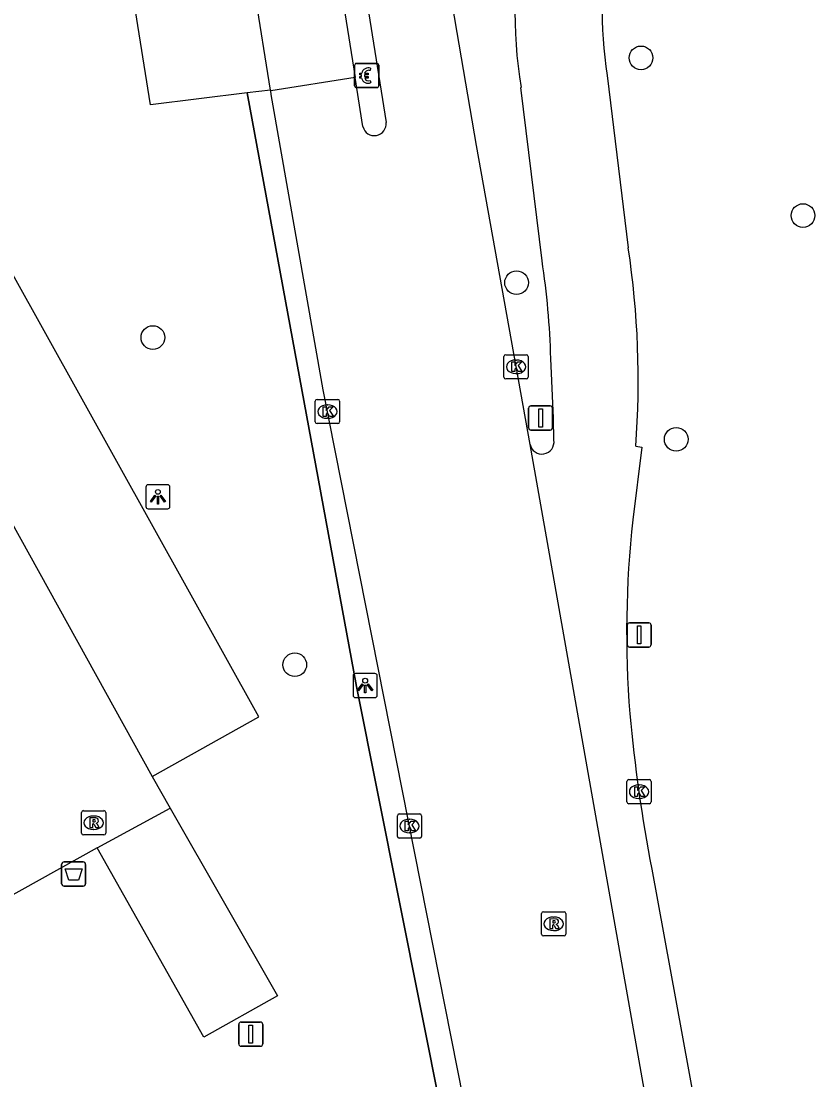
# Model space of a CAD drawing. Extents: x 156414 to 157775, y 382335 to 383765.
# Drawn here: x 157601 to 157633.78, y 382887.82 to 382931.57 of the extents above; entities that cross this region are included whole.
import ezdxf

# ---------------------------------------------------------------- set-up
doc = ezdxf.new("R2010")
doc.units = 0
for name, color, linetype in [('IMGEO_Afvalbak', 7, 'Continuous'), ('IMGEO_Betaalautomaat', 7, 'Continuous'), ('IMGEO_Boom', 7, 'Continuous'), ('IMGEO_Fietspad_gesloten', 7, 'Continuous'), ('IMGEO_Groenvoorziening', 7, 'Continuous'), ('IMGEO_Hek', 7, 'Continuous'), ('IMGEO_Kolk', 7, 'Continuous'), ('IMGEO_Lichtpunt', 7, 'Continuous'), ('IMGEO_Parkeervlak_gesloten', 7, 'Continuous'), ('IMGEO_Rijbaan_lokaal_gesloten', 7, 'Continuous'), ('IMGEO_Rioolput', 7, 'Continuous'), ('IMGEO_Verkeersbordpaal', 7, 'Continuous'), ('IMGEO_Voetpad_open', 7, 'Continuous')]:
    doc.layers.add(name, color=color, linetype=linetype)

msp = doc.modelspace()

# ---------------------------------------------------------------- linework, layer by layer
at = {"layer": 'IMGEO_Afvalbak'}
for p, q in [((157602.668, 382895.927), (157602.668, 382896.727)), ((157602.668, 382896.727), (157602.668, 382895.927)), ((157602.768, 382896.827), (157603.558, 382896.827)), ((157603.558, 382896.827), (157602.768, 382896.827)), ((157603.658, 382896.727), (157603.658, 382895.927)), ((157603.658, 382895.927), (157603.658, 382896.727)), ((157603.558, 382895.827), (157602.768, 382895.827)), ((157602.768, 382895.827), (157603.558, 382895.827))]:
    msp.add_line(p, q, dxfattribs=at)
msp.add_lwpolyline([(157602.811, 382896.541), (157603.515, 382896.541), (157603.366, 382896.071), (157602.96, 382896.071), (157602.811, 382896.541)], dxfattribs=at)
for centre, start, end in [((157602.768, 382896.727), 90, 180), ((157602.768, 382896.727), 90, 180), ((157603.558, 382896.727), 0, 90), ((157603.558, 382896.727), 360, 90), ((157602.768, 382895.927), 180, 270), ((157602.768, 382895.927), 180, 270), ((157603.558, 382895.927), 270, 0), ((157603.558, 382895.927), 270, 0)]:
    msp.add_arc(centre, 0.1, start, end, dxfattribs=at)
at = {"layer": 'IMGEO_Betaalautomaat'}
for p, q in [((157614.767, 382928.903), (157614.767, 382929.744)), ((157614.767, 382929.744), (157614.767, 382928.903)), ((157614.842, 382929.827), (157615.683, 382929.827)), ((157615.683, 382929.827), (157614.842, 382929.827)), ((157615.429, 382929.632), (157615.412, 382929.532)), ((157615.766, 382929.753), (157615.766, 382928.912)), ((157615.766, 382928.912), (157615.766, 382929.753)), ((157615.05, 382929.291), (157615.05, 382929.359)), ((157615.171, 382929.359), (157615.171, 382929.291)), ((157615.416, 382929.126), (157615.438, 382929.039)), ((157615.692, 382928.828), (157614.851, 382928.828)), ((157614.851, 382928.828), (157615.692, 382928.828))]:
    msp.add_line(p, q, dxfattribs=at)
for points in [[(157615.05, 382929.359), (157614.981, 382929.359), (157614.981, 382929.428), (157615.06, 382929.428)], [(157615.055, 382929.222), (157614.981, 382929.222), (157614.981, 382929.291), (157615.05, 382929.291)], [(157615.182, 382929.428), (157615.329, 382929.428), (157615.329, 382929.359), (157615.171, 382929.359)], [(157615.171, 382929.291), (157615.329, 382929.291), (157615.329, 382929.222), (157615.185, 382929.222)]]:
    msp.add_lwpolyline(points, dxfattribs=at)
for centre, radius, start, end in [((157614.845, 382929.75), 0.0779, 92.4484, 184.2845), ((157614.845, 382929.75), 0.0779, 92.4484, 184.2845), ((157615.343, 382929.352), 0.293, 73.014, 165.0139), ((157615.349, 382929.365), 0.179, 69.3236, 159.5683), ((157615.689, 382929.75), 0.0779, 2.4484, 94.2845), ((157615.689, 382929.75), 0.0779, 2.4484, 94.2845), ((157615.316, 382929.277), 0.267, 191.8096, 297.0389), ((157615.349, 382929.292), 0.179, 202.7625, 291.8693), ((157614.845, 382928.906), 0.0779, 182.4484, 274.2845), ((157614.845, 382928.906), 0.0779, 182.4484, 274.2845), ((157615.689, 382928.906), 0.0779, 272.4484, 4.2845), ((157615.689, 382928.906), 0.0779, 272.4484, 4.2845)]:
    msp.add_arc(centre, radius, start, end, dxfattribs=at)
at = {"layer": 'IMGEO_Boom'}
for centre in [(157626.599, 382930.057), (157633.288, 382923.54), (157621.459, 382920.768), (157606.436, 382918.5), (157628.052, 382914.293), (157612.296, 382904.978)]:
    msp.add_circle(centre, 0.489, dxfattribs=at)
at = {"layer": 'IMGEO_Fietspad_gesloten'}
for points in [[(157625.206, 382929.333), (157626.071, 382922.214)], [(157622.512, 382921.674), (157621.641, 382928.83)], [(157623, 382914.256), (157622.978, 382915.162), (157622.872, 382917.634)], [(157626.383, 382914.007), (157626.628, 382913.969), (157626.261, 382910.972)], [(157627.039, 382896.533), (157629.584, 382882.653)]]:
    msp.add_lwpolyline(points, dxfattribs=at)
for centre, radius, start, end in [((157641.701, 382932.016), 20.311, 168.8638, 189.0248), ((157641.734, 382932.015), 16.744, 168.5328, 189.218), ((157589.893, 382916.729), 36.591, 355.7335, 8.6208), ((157589.839, 382916.726), 33.046, 1.5737, 8.6106), ((157622.504, 382914.187), 0.501, 191.7217, 7.9364), ((157668.484, 382906.316), 42.479, 173.7077, 184.5506), ((157690.001, 382908.639), 64.115, 185.09396, 190.88347)]:
    msp.add_arc(centre, radius, start, end, dxfattribs=at)
at = {"layer": 'IMGEO_Groenvoorziening'}
msp.add_lwpolyline([(157610.333, 382928.61), (157606.332, 382928.112), (157601.062, 382961.197), (157600.66, 382962.615)], dxfattribs=at)
at = {"layer": 'IMGEO_Hek'}
msp.add_lwpolyline([(157610.333, 382928.61), (157614.85, 382904.08), (157618.384, 382886.317)], dxfattribs=at)
at = {"layer": 'IMGEO_Kolk'}
for p, q in [((157620.937, 382916.864), (157620.937, 382917.716)), ((157621.012, 382917.79), (157621.864, 382917.79)), ((157621.938, 382917.716), (157621.938, 382916.864)), ((157621.425, 382917.57), (157621.45, 382917.57)), ((157621.864, 382916.79), (157621.012, 382916.79)), ((157621.448, 382917.01), (157621.423, 382917.01)), ((157613.22, 382915.941), (157614.072, 382915.941)), ((157613.145, 382915.015), (157613.145, 382915.867)), ((157613.633, 382915.721), (157613.658, 382915.721)), ((157614.146, 382915.867), (157614.146, 382915.015)), ((157613.656, 382915.161), (157613.631, 382915.161)), ((157614.072, 382914.941), (157613.22, 382914.941)), ((157626.016, 382899.305), (157626.016, 382900.157)), ((157626.091, 382900.231), (157626.943, 382900.231)), ((157627.017, 382900.157), (157627.017, 382899.305)), ((157626.504, 382900.011), (157626.529, 382900.011)), ((157626.527, 382899.451), (157626.502, 382899.451)), ((157626.943, 382899.231), (157626.091, 382899.231)), ((157616.535, 382897.884), (157616.535, 382898.736)), ((157616.61, 382898.81), (157617.462, 382898.81)), ((157617.023, 382898.59), (157617.048, 382898.59)), ((157617.536, 382898.736), (157617.536, 382897.884)), ((157617.046, 382898.03), (157617.021, 382898.03)), ((157617.462, 382897.81), (157616.61, 382897.81))]:
    msp.add_line(p, q, dxfattribs=at)
for points in [[(157620.937, 382916.864), (157620.937, 382917.716)], [(157621.012, 382917.79), (157621.864, 382917.79)], [(157621.938, 382917.716), (157621.938, 382916.864)], [(157621.258, 382917.49), (157621.381, 382917.49), (157621.381, 382917.339), (157621.511, 382917.49), (157621.675, 382917.49), (157621.529, 382917.339), (157621.682, 382917.09), (157621.53, 382917.09), (157621.445, 382917.254), (157621.381, 382917.187), (157621.381, 382917.09), (157621.258, 382917.09), (157621.258, 382917.49)], [(157621.864, 382916.79), (157621.012, 382916.79)], [(157613.22, 382915.941), (157614.072, 382915.941)], [(157613.145, 382915.015), (157613.145, 382915.867)], [(157613.466, 382915.641), (157613.589, 382915.641), (157613.589, 382915.49), (157613.719, 382915.641), (157613.883, 382915.641), (157613.737, 382915.49), (157613.89, 382915.241), (157613.738, 382915.241), (157613.653, 382915.405), (157613.589, 382915.338), (157613.589, 382915.241), (157613.466, 382915.241), (157613.466, 382915.641)], [(157614.146, 382915.867), (157614.146, 382915.015)], [(157614.072, 382914.941), (157613.22, 382914.941)], [(157626.016, 382899.305), (157626.016, 382900.157)], [(157626.091, 382900.231), (157626.943, 382900.231)], [(157627.017, 382900.157), (157627.017, 382899.305)], [(157626.337, 382899.931), (157626.46, 382899.931), (157626.46, 382899.78), (157626.59, 382899.931), (157626.754, 382899.931), (157626.608, 382899.78), (157626.761, 382899.531), (157626.609, 382899.531), (157626.524, 382899.695), (157626.46, 382899.628), (157626.46, 382899.531), (157626.337, 382899.531), (157626.337, 382899.931)], [(157626.943, 382899.231), (157626.091, 382899.231)], [(157616.535, 382897.884), (157616.535, 382898.736)], [(157616.61, 382898.81), (157617.462, 382898.81)], [(157616.856, 382898.51), (157616.979, 382898.51), (157616.979, 382898.359), (157617.109, 382898.51), (157617.273, 382898.51), (157617.127, 382898.359), (157617.28, 382898.11), (157617.128, 382898.11), (157617.043, 382898.274), (157616.979, 382898.207), (157616.979, 382898.11), (157616.856, 382898.11), (157616.856, 382898.51)], [(157617.536, 382898.736), (157617.536, 382897.884)], [(157617.462, 382897.81), (157616.61, 382897.81)]]:
    msp.add_lwpolyline(points, dxfattribs=at)
for centre, start, end in [((157621.014, 382917.714), 91.552, 178.448), ((157621.014, 382917.714), 91.552, 178.448), ((157621.862, 382917.714), 1.552, 88.448), ((157621.862, 382917.714), 1.552, 88.448), ((157621.014, 382916.866), 181.552, 268.448), ((157621.014, 382916.866), 181.552, 268.448), ((157621.862, 382916.866), 271.552, 358.448), ((157621.862, 382916.866), 271.552, 358.448), ((157613.222, 382915.865), 91.552, 178.448), ((157613.222, 382915.865), 91.552, 178.448), ((157614.07, 382915.865), 1.552, 88.448), ((157614.07, 382915.865), 1.552, 88.448), ((157613.222, 382915.017), 181.552, 268.448), ((157613.222, 382915.017), 181.552, 268.448), ((157614.07, 382915.017), 271.552, 358.448), ((157614.07, 382915.017), 271.552, 358.448), ((157626.093, 382900.155), 91.552, 178.448), ((157626.093, 382900.155), 91.552, 178.448), ((157626.941, 382900.155), 1.552, 88.448), ((157626.941, 382900.155), 1.552, 88.448), ((157626.093, 382899.307), 181.552, 268.448), ((157626.093, 382899.307), 181.552, 268.448), ((157626.941, 382899.307), 271.552, 358.448), ((157626.941, 382899.307), 271.552, 358.448), ((157616.612, 382898.734), 91.552, 178.448), ((157616.612, 382898.734), 91.552, 178.448), ((157617.46, 382898.734), 1.552, 88.448), ((157617.46, 382898.734), 1.552, 88.448), ((157616.612, 382897.886), 181.552, 268.448), ((157616.612, 382897.886), 181.552, 268.448), ((157617.46, 382897.886), 271.552, 358.448), ((157617.46, 382897.886), 271.552, 358.448)]:
    msp.add_arc(centre, 0.0765, start, end, dxfattribs=at)
for centre, major_axis, ratio, start_param, end_param in [((157621.424, 382917.29), (-0.387, 0.002), 0.722429, 4.712389, 7.853982), ((157621.449, 382917.29), (-0.39, 0.002), 0.717154, 1.570796, 4.712389), ((157613.632, 382915.441), (-0.387, 0.002), 0.722429, 4.712389, 7.853982), ((157613.657, 382915.441), (-0.39, 0.002), 0.717154, 1.570796, 4.712389), ((157626.503, 382899.731), (-0.387, 0.002), 0.722429, 4.712389, 7.853982), ((157626.528, 382899.731), (-0.39, 0.002), 0.717154, 1.570796, 4.712389), ((157617.022, 382898.31), (-0.387, 0.002), 0.722429, 4.712389, 7.853982), ((157617.047, 382898.31), (-0.39, 0.002), 0.717154, 1.570796, 4.712389)]:
    msp.add_ellipse(centre, major_axis=major_axis, ratio=ratio, start_param=start_param, end_param=end_param, dxfattribs=at)
at = {"layer": 'IMGEO_Lichtpunt'}
for p, q in [((157607.047, 382912.417), (157606.239, 382912.417)), ((157607.047, 382912.417), (157606.239, 382912.417)), ((157606.145, 382912.322), (157606.145, 382911.515)), ((157606.145, 382912.322), (157606.145, 382911.515)), ((157607.141, 382911.515), (157607.141, 382912.322)), ((157607.141, 382911.515), (157607.141, 382912.322)), ((157606.239, 382911.421), (157607.047, 382911.421)), ((157606.239, 382911.421), (157607.047, 382911.421)), ((157614.705, 382904.52), (157614.705, 382903.713)), ((157614.705, 382904.52), (157614.705, 382903.713)), ((157615.607, 382904.615), (157614.799, 382904.615)), ((157615.607, 382904.615), (157614.799, 382904.615)), ((157615.701, 382903.713), (157615.701, 382904.52)), ((157615.701, 382903.713), (157615.701, 382904.52)), ((157614.799, 382903.619), (157615.607, 382903.619)), ((157614.799, 382903.619), (157615.607, 382903.619))]:
    msp.add_line(p, q, dxfattribs=at)
for points in [[(157606.519, 382911.986), (157606.558, 382911.958), (157606.37, 382911.696), (157606.332, 382911.723), (157606.519, 382911.986)], [(157606.731, 382911.958), (157606.769, 382911.985), (157606.956, 382911.723), (157606.917, 382911.695), (157606.731, 382911.958)], [(157606.621, 382911.938), (157606.668, 382911.938), (157606.668, 382911.616), (157606.621, 382911.616), (157606.621, 382911.938)], [(157615.079, 382904.184), (157615.118, 382904.156), (157614.93, 382903.894), (157614.892, 382903.921), (157615.079, 382904.184)], [(157615.181, 382904.136), (157615.228, 382904.136), (157615.228, 382903.814), (157615.181, 382903.814), (157615.181, 382904.136)], [(157615.291, 382904.156), (157615.329, 382904.183), (157615.516, 382903.921), (157615.477, 382903.893), (157615.291, 382904.156)]]:
    msp.add_lwpolyline(points, dxfattribs=at)
for centre in [(157606.644, 382912.12), (157615.204, 382904.318)]:
    msp.add_circle(centre, 0.0994, dxfattribs=at)
for centre, start, end in [((157606.239, 382912.322), 90, 180), ((157606.239, 382912.322), 90, 180), ((157607.047, 382912.322), 0, 90), ((157607.047, 382912.322), 0, 90), ((157606.239, 382911.515), 180, 270), ((157606.239, 382911.515), 180, 270), ((157607.047, 382911.515), 270, 0), ((157607.047, 382911.515), 270, 360), ((157614.799, 382904.52), 90, 180), ((157614.799, 382904.52), 90, 180), ((157615.607, 382904.52), 0, 90), ((157615.607, 382904.52), 0, 90), ((157614.799, 382903.713), 180, 270), ((157614.799, 382903.713), 180, 270), ((157615.607, 382903.713), 270, 0), ((157615.607, 382903.713), 270, 360)]:
    msp.add_arc(centre, 0.0946, start, end, dxfattribs=at)
at = {"layer": 'IMGEO_Parkeervlak_gesloten'}
for points in [[(157606.407, 382900.363), (157610.812, 382902.831), (157582.905, 382953.019)], [(157607.147, 382899.05), (157611.59, 382891.297), (157608.543, 382889.583), (157604.136, 382897.408)]]:
    msp.add_lwpolyline(points, dxfattribs=at)
at = {"layer": 'IMGEO_Rijbaan_lokaal_gesloten'}
for points in [[(157611.296, 382928.73), (157606.115, 382961.14)], [(157579.004, 382950.828), (157578.494, 382950.524), (157581.244, 382945.658), (157587.331, 382934.82), (157606.407, 382900.363)], [(157611.957, 382947.017), (157614.788, 382929.252)], [(157622.013, 382914.085), (157619.798, 382926.432), (157619.005, 382931.103), (157618.08, 382936.546), (157617.31, 382941.719), (157617.265, 382942.02)], [(157613.822, 382941.471), (157616.065, 382927.391)], [(157614.788, 382929.252), (157611.302, 382928.695)], [(157615.112, 382927.218), (157614.788, 382929.252)], [(157611.302, 382928.695), (157611.296, 382928.73)], [(157620.461, 382880.952), (157620.027, 382883.195), (157613.47, 382916.334), (157611.326, 382928.545), (157611.302, 382928.695)], [(157627.639, 382882.304), (157622.013, 382914.085)], [(157606.407, 382900.363), (157607.147, 382899.05)], [(157604.136, 382897.408), (157607.147, 382899.05)], [(157604.136, 382897.408), (157595.378, 382892.532)]]:
    msp.add_lwpolyline(points, dxfattribs=at)
msp.add_arc((157615.584, 382927.329), 0.485, 193.2408, 7.3372, dxfattribs=at)
at = {"layer": 'IMGEO_Rioolput'}
for p, q in [((157603.489, 382898.02), (157603.489, 382898.872)), ((157603.564, 382898.946), (157604.416, 382898.946)), ((157604.49, 382898.872), (157604.49, 382898.02)), ((157603.977, 382898.726), (157604.002, 382898.726)), ((157604.416, 382897.946), (157603.564, 382897.946)), ((157604, 382898.166), (157603.975, 382898.166)), ((157622.491, 382893.845), (157622.491, 382894.697)), ((157622.566, 382894.771), (157623.418, 382894.771)), ((157622.979, 382894.551), (157623.004, 382894.551)), ((157623.492, 382894.697), (157623.492, 382893.845)), ((157623.418, 382893.771), (157622.566, 382893.771)), ((157623.002, 382893.991), (157622.977, 382893.991))]:
    msp.add_line(p, q, dxfattribs=at)
for points in [[(157603.489, 382898.02), (157603.489, 382898.872)], [(157603.564, 382898.946), (157604.416, 382898.946)], [(157604.49, 382898.872), (157604.49, 382898.02)], [(157604.078, 382898.644), (157603.826, 382898.646), (157603.826, 382898.246)], [(157603.826, 382898.246), (157603.95, 382898.246), (157603.95, 382898.408), (157603.961, 382898.408)], [(157604.004, 382898.565), (157603.95, 382898.565), (157603.95, 382898.484)], [(157603.95, 382898.484), (157604.002, 382898.484)], [(157604.008, 382898.379), (157604.079, 382898.246), (157604.219, 382898.246), (157604.154, 382898.372)], [(157604.416, 382897.946), (157603.564, 382897.946)], [(157622.491, 382893.845), (157622.491, 382894.697)], [(157622.566, 382894.771), (157623.418, 382894.771)], [(157623.08, 382894.469), (157622.828, 382894.471), (157622.828, 382894.071)], [(157623.492, 382894.697), (157623.492, 382893.845)], [(157622.828, 382894.071), (157622.952, 382894.071), (157622.952, 382894.233), (157622.963, 382894.233)], [(157623.006, 382894.39), (157622.952, 382894.39), (157622.952, 382894.309)], [(157622.952, 382894.309), (157623.004, 382894.309)], [(157623.01, 382894.204), (157623.081, 382894.071), (157623.221, 382894.071), (157623.156, 382894.197)], [(157623.418, 382893.771), (157622.566, 382893.771)]]:
    msp.add_lwpolyline(points, dxfattribs=at)
for centre, radius, start, end in [((157603.566, 382898.87), 0.0765, 91.552, 178.448), ((157603.566, 382898.87), 0.0765, 91.552, 178.448), ((157604.414, 382898.87), 0.0765, 1.552, 88.448), ((157604.414, 382898.87), 0.0765, 1.552, 88.448), ((157603.96, 382898.355), 0.0533, 26.0293, 88.6989), ((157603.986, 382898.673), 0.19, 274.7715, 282.9687), ((157604.01, 382898.469), 0.0964, 77.0061, 93.1865), ((157604.024, 382898.526), 0.0378, 276.6634, 79.6772), ((157604.077, 382898.534), 0.109, 350.3612, 89.416), ((157604.075, 382898.534), 0.112, 277.5842, 350.9817), ((157604.059, 382898.319), 0.108, 29.5134, 73.7905), ((157603.566, 382898.022), 0.0765, 181.552, 268.448), ((157603.566, 382898.022), 0.0765, 181.552, 268.448), ((157604.414, 382898.022), 0.0765, 271.552, 358.448), ((157604.414, 382898.022), 0.0765, 271.552, 358.448), ((157622.568, 382894.695), 0.0765, 91.552, 178.448), ((157622.568, 382894.695), 0.0765, 91.552, 178.448), ((157623.079, 382894.359), 0.109, 350.3612, 89.416), ((157623.416, 382894.695), 0.0765, 1.552, 88.448), ((157623.416, 382894.695), 0.0765, 1.552, 88.448), ((157622.962, 382894.18), 0.0533, 26.0293, 88.6989), ((157622.988, 382894.498), 0.19, 274.7715, 282.9687), ((157623.012, 382894.294), 0.0964, 77.0061, 93.1865), ((157623.026, 382894.351), 0.0378, 276.6634, 79.6772), ((157623.077, 382894.359), 0.112, 277.5842, 350.9817), ((157623.061, 382894.144), 0.108, 29.5134, 73.7905), ((157622.568, 382893.847), 0.0765, 181.552, 268.448), ((157622.568, 382893.847), 0.0765, 181.552, 268.448), ((157623.416, 382893.847), 0.0765, 271.552, 358.448), ((157623.416, 382893.847), 0.0765, 271.552, 358.448)]:
    msp.add_arc(centre, radius, start, end, dxfattribs=at)
for centre, major_axis, ratio, start_param, end_param in [((157603.976, 382898.446), (-0.387, 0.002), 0.722429, 4.712389, 7.853982), ((157604.001, 382898.446), (-0.39, 0.002), 0.717154, 1.570796, 4.712389), ((157622.978, 382894.271), (-0.387, 0.002), 0.722429, 4.712389, 7.853982), ((157623.003, 382894.271), (-0.39, 0.002), 0.717154, 1.570796, 4.712389)]:
    msp.add_ellipse(centre, major_axis=major_axis, ratio=ratio, start_param=start_param, end_param=end_param, dxfattribs=at)
at = {"layer": 'IMGEO_Verkeersbordpaal'}
for p, q in [((157621.953, 382914.776), (157621.953, 382915.576)), ((157621.953, 382915.576), (157621.953, 382914.776)), ((157622.053, 382915.676), (157622.843, 382915.676)), ((157622.843, 382915.676), (157622.053, 382915.676)), ((157622.943, 382915.576), (157622.943, 382914.776)), ((157622.943, 382914.776), (157622.943, 382915.576)), ((157622.843, 382914.676), (157622.053, 382914.676)), ((157622.053, 382914.676), (157622.843, 382914.676)), ((157626.127, 382906.71), (157626.917, 382906.71)), ((157626.917, 382906.71), (157626.127, 382906.71)), ((157626.027, 382905.81), (157626.027, 382906.61)), ((157626.027, 382906.61), (157626.027, 382905.81)), ((157627.017, 382906.61), (157627.017, 382905.81)), ((157627.017, 382905.81), (157627.017, 382906.61)), ((157626.917, 382905.71), (157626.127, 382905.71)), ((157626.127, 382905.71), (157626.917, 382905.71)), ((157609.984, 382889.312), (157609.984, 382890.112)), ((157609.984, 382890.112), (157609.984, 382889.312)), ((157610.084, 382890.212), (157610.874, 382890.212)), ((157610.874, 382890.212), (157610.084, 382890.212)), ((157610.974, 382890.112), (157610.974, 382889.312)), ((157610.974, 382889.312), (157610.974, 382890.112)), ((157610.874, 382889.212), (157610.084, 382889.212)), ((157610.084, 382889.212), (157610.874, 382889.212))]:
    msp.add_line(p, q, dxfattribs=at)
for points in [[(157622.373, 382915.551), (157622.523, 382915.551), (157622.523, 382914.801), (157622.373, 382914.801), (157622.373, 382915.551)], [(157626.447, 382906.585), (157626.597, 382906.585), (157626.597, 382905.835), (157626.447, 382905.835), (157626.447, 382906.585)], [(157610.404, 382890.087), (157610.554, 382890.087), (157610.554, 382889.337), (157610.404, 382889.337), (157610.404, 382890.087)]]:
    msp.add_lwpolyline(points, dxfattribs=at)
for centre, start, end in [((157622.053, 382915.576), 90, 180), ((157622.053, 382915.576), 90, 180), ((157622.843, 382915.576), 0, 90), ((157622.843, 382915.576), 360, 90), ((157622.053, 382914.776), 180, 270), ((157622.053, 382914.776), 180, 270), ((157622.843, 382914.776), 270, 0), ((157622.843, 382914.776), 270, 0), ((157626.127, 382906.61), 90, 180), ((157626.127, 382906.61), 90, 180), ((157626.917, 382906.61), 0, 90), ((157626.917, 382906.61), 360, 90), ((157626.127, 382905.81), 180, 270), ((157626.127, 382905.81), 180, 270), ((157626.917, 382905.81), 270, 0), ((157626.917, 382905.81), 270, 0), ((157610.084, 382890.112), 90, 180), ((157610.084, 382890.112), 90, 180), ((157610.874, 382890.112), 0, 90), ((157610.874, 382890.112), 360, 90), ((157610.084, 382889.312), 180, 270), ((157610.084, 382889.312), 180, 270), ((157610.874, 382889.312), 270, 0), ((157610.874, 382889.312), 270, 0)]:
    msp.add_arc(centre, 0.1, start, end, dxfattribs=at)
at = {"layer": 'IMGEO_Voetpad_open'}
for points in [[(157611.296, 382928.73), (157610.333, 382928.61)], [(157618.384, 382886.317), (157614.85, 382904.08), (157610.333, 382928.61)]]:
    msp.add_lwpolyline(points, dxfattribs=at)

doc.saveas('drawing.dxf')
